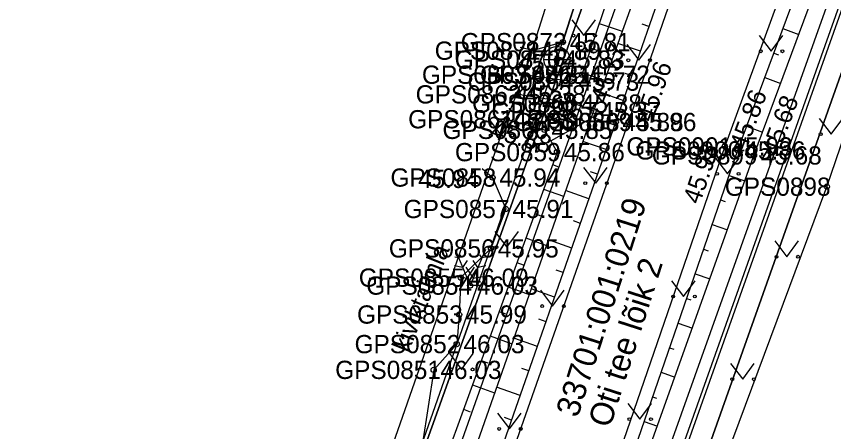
# Model space of a CAD drawing. Extents: x 551623 to 559850, y 6561220 to 6567135.
# Drawn here: x 557044.41 to 557075.79, y 6565452.9 to 6565468.84 of the extents above; entities that cross this region are included whole.
import ezdxf

# ---------------------------------------------------------------- set-up
doc = ezdxf.new("R2010")
doc.units = 0
for name, color, linetype in [('HALJASTUS', 7, 'Continuous'), ('KKAEV', 7, 'Continuous'), ('KORGUS-EH2000', 7, 'Continuous'), ('KPOHULIIN', 7, 'Continuous'), ('KTRASS', 7, 'Continuous'), ('MOOTKORG-EH2000', 7, 'Continuous'), ('MOOTMPUNKT', 7, 'Continuous'), ('MOOTNR', 7, 'Continuous'), ('MOOTPIIR', 7, 'Continuous'), ('MPKAABEL', 7, 'Continuous'), ('MPOHULIIN', 7, 'Continuous'), ('PIIR', 7, 'Continuous'), ('PUU', 7, 'Continuous'), ('RELJEEF', 7, 'Continuous'), ('TEE', 7, 'Continuous'), ('VTRASS', 7, 'Continuous')]:
    doc.layers.add(name, color=color, linetype=linetype)

msp = doc.modelspace()

# ---------------------------------------------------------------- linework, layer by layer
at = {"layer": 'HALJASTUS'}
for p, q in [((557065.732, 6565468.712), (557066.196, 6565468.105)), ((557066.196, 6565468.105), (557066.641, 6565468.712)), ((557072.928, 6565468.11), (557073.392, 6565467.504)), ((557073.392, 6565467.504), (557073.837, 6565468.11)), ((557067.842, 6565467.765), (557068.305, 6565467.158)), ((557068.305, 6565467.158), (557068.751, 6565467.765)), ((557062.558, 6565464.878), (557063.021, 6565464.271)), ((557063.021, 6565464.271), (557063.467, 6565464.878)), ((557075.226, 6565464.924), (557075.689, 6565464.318)), ((557075.689, 6565464.318), (557076.135, 6565464.924)), ((557071.246, 6565463.402), (557071.71, 6565462.795)), ((557071.71, 6565462.795), (557072.155, 6565463.402)), ((557066.188, 6565463.046), (557066.652, 6565462.439)), ((557066.652, 6565462.439), (557067.097, 6565463.046)), ((557062.777, 6565460.583), (557063.241, 6565459.976)), ((557063.241, 6565459.976), (557063.686, 6565460.583)), ((557073.529, 6565460.221), (557073.992, 6565459.614)), ((557073.992, 6565459.614), (557074.438, 6565460.221)), ((557069.565, 6565458.693), (557070.028, 6565458.086)), ((557070.028, 6565458.086), (557070.474, 6565458.693)), ((557064.535, 6565458.327), (557064.998, 6565457.721)), ((557064.998, 6565457.721), (557065.444, 6565458.327)), ((557061.036, 6565455.896), (557061.5, 6565455.289)), ((557061.5, 6565455.289), (557061.945, 6565455.896)), ((557071.832, 6565455.518), (557072.296, 6565454.911)), ((557072.296, 6565454.911), (557072.741, 6565455.518)), ((557067.883, 6565453.984), (557068.346, 6565453.378)), ((557068.346, 6565453.378), (557068.792, 6565453.984)), ((557062.881, 6565453.609), (557063.345, 6565453.002)), ((557063.345, 6565453.002), (557063.79, 6565453.609))]:
    msp.add_line(p, q, dxfattribs=at)
for points in [[(557060.429, 6565494.18), (557061.347, 6565495.088), (557062.443, 6565495.021), (557063.008, 6565494.351), (557063.308, 6565493.526), (557064.499, 6565492.268), (557065.868, 6565491.879), (557066.518, 6565490.721), (557068.083, 6565489.944), (557069.505, 6565489.482), (557070.218, 6565488.614), (557070.789, 6565486.914), (557070.598, 6565485.461), (557070.031, 6565483.729), (557068.526, 6565481.213), (557068.127, 6565477.895), (557067.822, 6565475.155), (557066.812, 6565474.329), (557066.413, 6565473.794), (557066.34, 6565471.703), (557065.865, 6565469.335), (557065.391, 6565467.853), (557064.251, 6565467.526), (557063.757, 6565467.649)], [(557062.287, 6565462.998), (557062.692, 6565462.655), (557063.199, 6565461.448), (557062.63, 6565459.935), (557061.477, 6565458.812), (557061.409, 6565457.396), (557061.315, 6565456.26), (557060.431, 6565455.271), (557059.999, 6565452.459), (557059.55, 6565451.629), (557058.419, 6565451.143)]]:
    msp.add_lwpolyline(points, dxfattribs=at)
for centre in [(557065.795, 6565468.105), (557066.624, 6565468.105), (557072.991, 6565467.504), (557073.819, 6565467.504), (557067.904, 6565467.158), (557068.733, 6565467.158), (557075.288, 6565464.318), (557062.62, 6565464.271), (557063.449, 6565464.271), (557071.309, 6565462.795), (557072.138, 6565462.795), (557066.251, 6565462.439), (557067.08, 6565462.439), (557062.84, 6565459.976), (557063.668, 6565459.976), (557073.591, 6565459.614), (557074.42, 6565459.614), (557069.627, 6565458.086), (557070.456, 6565458.086), (557064.597, 6565457.721), (557065.426, 6565457.721), (557061.099, 6565455.289), (557061.927, 6565455.289), (557071.895, 6565454.911), (557072.724, 6565454.911), (557067.945, 6565453.378), (557068.774, 6565453.378), (557062.944, 6565453.002), (557063.772, 6565453.002)]:
    msp.add_circle(centre, 0.055, dxfattribs=at)
at = {"layer": 'KKAEV'}
for p, q in [((557065.159, 6565466.683), (557065.159, 6565467.683)), ((557064.659, 6565467.183), (557065.659, 6565467.183))]:
    msp.add_line(p, q, dxfattribs=at)
msp.add_circle((557065.159, 6565467.183), 0.5, dxfattribs=at)
at = {"layer": 'KORGUS-EH2000'}
for centre in [(557063.9, 6565466.604), (557063.661, 6565465.848), (557066.567, 6565465.203), (557063.232, 6565464.894), (557067.916, 6565464.787), (557071.607, 6565463.849), (557072.1, 6565463.695), (557072.727, 6565463.504), (557062.692, 6565462.655), (557075.528, 6565462.304)]:
    msp.add_circle(centre, 0.1, dxfattribs=at)
at = {"layer": 'KPOHULIIN'}
msp.add_lwpolyline([(557033.153, 6565351.076), (557050.554, 6565399.565), (557067.065, 6565445.505), (557084.207, 6565493.616), (557103.697, 6565548.895), (557103.697, 6565548.895), (557136.898, 6565642.401), (557153.703, 6565689.258)], dxfattribs=at)
at = {"layer": 'KTRASS'}
msp.add_lwpolyline([(557026.803, 6565375.144), (557032.863, 6565383.722), (557042.439, 6565408.103), (557054.708, 6565437.366), (557065.159, 6565467.183), (557074.882, 6565496.793), (557085.218, 6565523.93), (557095.541, 6565553.264), (557105.806, 6565584.058), (557113.235, 6565607.969), (557122.948, 6565634.671), (557136.565, 6565667.041), (557148.593, 6565662.181)], dxfattribs=at)
at = {"layer": 'MOOTMPUNKT'}
for centre in [(557065.391, 6565467.853), (557064.251, 6565467.526), (557065.159, 6565467.183), (557063.9, 6565466.604), (557066.124, 6565466.603), (557065.721, 6565466.339), (557063.661, 6565465.848), (557065.824, 6565465.495), (557066.567, 6565465.203), (557063.232, 6565464.894), (557067.423, 6565464.786), (557067.916, 6565464.787), (557064.689, 6565464.486), (557065.167, 6565463.63), (557071.607, 6565463.849), (557072.1, 6565463.695), (557072.727, 6565463.504), (557062.692, 6565462.655), (557075.528, 6565462.304), (557063.199, 6565461.448), (557062.63, 6565459.935), (557061.477, 6565458.812), (557061.833, 6565458.508), (557061.409, 6565457.396), (557061.315, 6565456.26), (557060.431, 6565455.271)]:
    msp.add_circle(centre, 0.1, dxfattribs=at)
at = {"layer": 'MOOTPIIR'}
for points in [[(557058.361, 6565496.331), (557067.757, 6565488.51), (557070.598, 6565485.461), (557068.526, 6565481.213), (557063.9, 6565466.604), (557063.232, 6565464.894), (557058.419, 6565451.143), (557055.674, 6565441.463), (557049.377, 6565425.485)], [(557043.61, 6565374.404), (557048.326, 6565387.095), (557054.958, 6565403.892), (557057.368, 6565411.903), (557059.124, 6565415.827), (557061.076, 6565421.817), (557066.752, 6565436.836), (557070.253, 6565448.143), (557075.528, 6565462.304), (557079.528, 6565474.038), (557080.455, 6565474.425), (557081.9, 6565473.857), (557083.68, 6565476.148), (557106.788, 6565458.587)]]:
    msp.add_lwpolyline(points, dxfattribs=at)
at = {"layer": 'MPKAABEL'}
for points in [[(557041.614, 6565511.821), (557041.772, 6565511.886), (557042.818, 6565510.774), (557053.673, 6565501.545), (557060.475, 6565496.622), (557065.356, 6565493.311), (557071.711, 6565488.112), (557074.069, 6565485.535), (557079.835, 6565481.051), (557079.514, 6565479.177), (557067.572, 6565445.561), (557061.597, 6565429.033), (557050.98, 6565399.528), (557047.292, 6565389.968), (557045.893, 6565390.234), (557040.648, 6565392.251), (557039.149, 6565392.602)], [(557042.389, 6565375.131), (557047.328, 6565389.645), (557051.121, 6565399.476), (557061.738, 6565428.982), (557067.713, 6565445.51), (557079.656, 6565479.128), (557081.243, 6565479.739), (557093.369, 6565470.498), (557109.825, 6565457.596), (557112.764, 6565455.196), (557115.632, 6565452.599), (557121.691, 6565447.648), (557127.024, 6565443.31), (557128.298, 6565442.623), (557128.368, 6565442.376)]]:
    msp.add_lwpolyline(points, dxfattribs=at)
at = {"layer": 'MPOHULIIN'}
msp.add_lwpolyline([(557050.554, 6565399.565), (557067.065, 6565445.505), (557084.207, 6565493.616), (557103.697, 6565548.895), (557120.292, 6565595.621), (557120.292, 6565595.621), (557153.703, 6565689.258)], dxfattribs=at)
at = {"layer": 'PIIR'}
for points in [[(557041.27, 6565511.5), (557071.98, 6565485.55), (557050.42, 6565425.29), (557014.96, 6565458.42)], [(557080.53, 6565479.22), (557128.11, 6565441.77), (557080.13, 6565401.49), (557059.31, 6565419.38)]]:
    msp.add_lwpolyline(points, close=True, dxfattribs=at)
msp.add_lwpolyline([(557029.66, 6565367.15), (557038.82, 6565392.8), (557050.42, 6565425.29), (557071.98, 6565485.55), (557080.53, 6565479.22), (557059.31, 6565419.38), (557040.94, 6565368.35)], dxfattribs=at)
at = {"layer": 'PUU'}
for p, q in [((557061.25, 6565459.89), (557061.833, 6565458.508)), ((557061.469, 6565459.692), (557061.386, 6565459.567)), ((557062.415, 6565459.89), (557061.833, 6565458.508)), ((557062.279, 6565459.567), (557062.197, 6565459.692)), ((557061.386, 6565459.567), (557061.239, 6565459.595)), ((557061.718, 6565459.466), (557061.542, 6565459.199)), ((557062.124, 6565459.199), (557061.947, 6565459.466)), ((557062.426, 6565459.595), (557062.279, 6565459.567)), ((557061.542, 6565459.199), (557061.227, 6565459.259)), ((557061.671, 6565459.215), (557061.952, 6565458.79)), ((557061.714, 6565458.79), (557061.995, 6565459.215)), ((557062.439, 6565459.259), (557062.124, 6565459.199)), ((557061.213, 6565458.886), (557061.714, 6565458.79)), ((557061.952, 6565458.79), (557062.453, 6565458.886)), ((557062.193, 6565458.508), (557061.833, 6565458.508))]:
    msp.add_line(p, q, dxfattribs=at)
at = {"layer": 'RELJEEF'}
for p, q in [((557066.789, 6565468.57), (557067.669, 6565468.272)), ((557068.697, 6565468.448), (557068.439, 6565468.537)), ((557073.834, 6565468.373), (557074.447, 6565468.146)), ((557066.469, 6565467.623), (557066.727, 6565467.535)), ((557068.368, 6565467.503), (557067.501, 6565467.805)), ((557073.486, 6565467.436), (557073.67, 6565467.367)), ((557066.149, 6565466.675), (557066.993, 6565466.39)), ((557068.04, 6565466.559), (557067.777, 6565466.65)), ((557064.294, 6565466.546), (557064.18, 6565465.763)), ((557065.283, 6565466.403), (557065.249, 6565466.162)), ((557073.139, 6565466.498), (557073.752, 6565466.271)), ((557067.711, 6565465.614), (557066.825, 6565465.922)), ((557072.791, 6565465.56), (557072.975, 6565465.492)), ((557067.383, 6565464.67), (557066.463, 6565464.991)), ((557064.195, 6565464.624), (557064.286, 6565464.95)), ((557064.927, 6565464.061), (557066.468, 6565464.922)), ((557067.383, 6565464.67), (557067.115, 6565464.763)), ((557072.444, 6565464.622), (557073.057, 6565464.395)), ((557067.053, 6565463.726), (557066.158, 6565464.038)), ((557072.097, 6565463.685), (557072.282, 6565463.621)), ((557064.994, 6565463.154), (557065.221, 6565463.072)), ((557066.723, 6565462.782), (557066.454, 6565462.876)), ((557071.77, 6565462.739), (557072.379, 6565462.529)), ((557064.652, 6565462.214), (557065.42, 6565461.935)), ((557066.393, 6565461.838), (557065.495, 6565462.151)), ((557071.444, 6565461.794), (557071.624, 6565461.732)), ((557064.31, 6565461.275), (557064.544, 6565461.19)), ((557066.064, 6565460.894), (557065.794, 6565460.988)), ((557071.118, 6565460.849), (557071.707, 6565460.645)), ((557063.969, 6565460.335), (557064.757, 6565460.048)), ((557065.734, 6565459.949), (557064.833, 6565460.264)), ((557070.791, 6565459.904), (557070.965, 6565459.844)), ((557063.627, 6565459.395), (557063.867, 6565459.308)), ((557065.404, 6565459.005), (557065.133, 6565459.1)), ((557070.465, 6565458.958), (557071.035, 6565458.762)), ((557063.285, 6565458.455), (557064.095, 6565458.161)), ((557065.074, 6565458.061), (557064.17, 6565458.377)), ((557070.139, 6565458.013), (557070.307, 6565457.955)), ((557062.943, 6565457.516), (557063.189, 6565457.426)), ((557064.744, 6565457.117), (557064.473, 6565457.212)), ((557069.812, 6565457.068), (557070.363, 6565456.878)), ((557062.602, 6565456.576), (557063.432, 6565456.274)), ((557064.414, 6565456.173), (557063.508, 6565456.49)), ((557069.486, 6565456.123), (557069.648, 6565456.067)), ((557062.26, 6565455.636), (557062.512, 6565455.544)), ((557064.085, 6565455.229), (557063.812, 6565455.324)), ((557069.159, 6565455.177), (557069.691, 6565454.994)), ((557061.918, 6565454.696), (557062.77, 6565454.387)), ((557063.755, 6565454.285), (557062.846, 6565454.603)), ((557068.833, 6565454.232), (557068.99, 6565454.178)), ((557061.576, 6565453.756), (557061.835, 6565453.662)), ((557063.425, 6565453.341), (557063.152, 6565453.437)), ((557068.507, 6565453.287), (557069.019, 6565453.11))]:
    msp.add_line(p, q, dxfattribs=at)
for points in [[(557049.36, 6565417.056), (557049.829, 6565417.468), (557052.912, 6565424.559), (557058.682, 6565440.629), (557062.217, 6565449.883), (557067.423, 6565464.786), (557072.054, 6565478.102), (557074.804, 6565486.629), (557074.16, 6565487.528), (557073.151, 6565487.143), (557070.174, 6565478.586), (557066.124, 6565466.603), (557065.721, 6565466.339), (557063.9, 6565466.604)], [(557074.021, 6565487.12), (557071.274, 6565478.307), (557066.567, 6565465.203), (557061.343, 6565450.321), (557057.828, 6565440.881), (557051.926, 6565425.055), (557049.257, 6565418.262)], [(557098.606, 6565467.714), (557096.559, 6565470.147), (557089.928, 6565475.653), (557086.388, 6565478.435), (557083.852, 6565478.923), (557081.814, 6565479.74), (557080.383, 6565480.777), (557078.55, 6565480.831), (557076.66, 6565475.999), (557072.1, 6565463.695), (557067.114, 6565449.254), (557062.909, 6565438.206), (557058.345, 6565423.02)], [(557058.345, 6565423.02), (557063.471, 6565438.192), (557067.541, 6565448.97), (557072.727, 6565463.504), (557077.226, 6565475.645), (557079.24, 6565480.212), (557081.042, 6565479.557), (557082.009, 6565478.881)], [(557066.567, 6565465.203), (557065.824, 6565465.495), (557063.661, 6565465.848)], [(557063.232, 6565464.894), (557064.689, 6565464.486), (557065.167, 6565463.63), (557060.449, 6565450.657), (557056.73, 6565441.377), (557050.9, 6565425.355), (557048.275, 6565418.737), (557048.163, 6565417.873)]]:
    msp.add_lwpolyline(points, dxfattribs=at)
at = {"layer": 'TEE'}
for points in [[(557037.039, 6565379.596), (557038.407, 6565383.621), (557037.783, 6565384.859), (557039.085, 6565388.93), (557040.187, 6565388.87), (557041.118, 6565390.14), (557042.169, 6565393.888), (557044.619, 6565401.094), (557047.251, 6565408.071), (557046.425, 6565409.026), (557049.36, 6565417.056), (557050.523, 6565417.028), (557053.381, 6565424.414), (557059.245, 6565440.391), (557062.786, 6565450.201), (557067.916, 6565464.787), (557072.487, 6565478.006), (557075.324, 6565486.609)], [(557107.845, 6565460.183), (557105.481, 6565459.819), (557103.123, 6565461.861), (557103.274, 6565463.432), (557102.512, 6565464.827), (557102.91, 6565465.455), (557099.787, 6565467.988), (557096.672, 6565470.543), (557090.032, 6565476.256), (557083.206, 6565481.831), (557081.65, 6565483.024), (557079.986, 6565483.23), (557078.406, 6565481.947), (557076.257, 6565476.562), (557071.607, 6565463.849), (557066.68, 6565449.557), (557062.679, 6565438.274), (557057.567, 6565423.262)]]:
    msp.add_lwpolyline(points, dxfattribs=at)
at = {"layer": 'VTRASS'}
msp.add_lwpolyline([(557145.322, 6565689.495), (557134.032, 6565659.135), (557130.382, 6565646.475), (557120.112, 6565618.925), (557118.572, 6565614.685), (557109.512, 6565589.115), (557108.482, 6565586.205), (557104.61, 6565573.91), (557101.828, 6565566.771), (557100.892, 6565564.715), (557100.207, 6565563.094), (557095.302, 6565548.745), (557082.162, 6565511.115), (557077.662, 6565498.385), (557074.832, 6565487.185), (557073.992, 6565486.035), (557070.902, 6565479.045), (557049.552, 6565418.835), (557036.81, 6565383.508), (557036.652, 6565383.055), (557029.612, 6565366.205)], dxfattribs=at)

# ---------------------------------------------------------------- texts
at = {"layer": 'HALJASTUS'}
msp.add_text('kiviktaimla', height=0.7, rotation=68.2776, dxfattribs=at).set_placement((557059.464, 6565455.903))
at = {"layer": 'KORGUS-EH2000'}
for s, rotation, p in [(' 45.37', 70.241, (557066.998, 6565465.197)), (' 45.81', 351.7347, (557063.375, 6565466.844)), (' 45.96', 70.9257, (557068.743, 6565464.501)), (' 45.38', 350.7104, (557063.238, 6565465.597)), (' 45.86', 69.6677, (557072.335, 6565463.423)), (' 45.68', 69.6649, (557073.547, 6565463.2)), (' 45.88', 344.3865, (557062.325, 6565464.26)), (' 45.93', 70.9796, (557070.558, 6565461.348))]:
    msp.add_text(s, height=0.7, rotation=rotation, dxfattribs=at).set_placement(p)
msp.add_text(' 45.94', height=0.7, dxfattribs=at).set_placement((557059.575, 6565462.253))
at = {"layer": 'MOOTKORG-EH2000'}
for s, p in [(' 45.81', (557065.391, 6565467.503)), (' 45.89', (557064.251, 6565467.176)), (' 45.83', (557065.159, 6565466.833)), (' 45.81', (557063.9, 6565466.254)), (' 45.72', (557066.124, 6565466.253)), (' 45.73', (557065.721, 6565465.989)), (' 45.38', (557063.661, 6565465.498)), (' 45.38', (557065.824, 6565465.145)), (' 45.37', (557066.567, 6565464.853)), (' 45.88', (557063.232, 6565464.544)), (' 45.88', (557067.423, 6565464.436)), (' 45.96', (557067.916, 6565464.437)), (' 45.85', (557064.689, 6565464.136)), (' 45.93', (557071.607, 6565463.499)), (' 45.86', (557072.1, 6565463.345)), (' 45.86', (557065.167, 6565463.28)), (' 45.68', (557072.727, 6565463.154)), (' 45.94', (557062.692, 6565462.305)), (' 45.91', (557063.199, 6565461.098)), (' 45.95', (557062.63, 6565459.585)), (' 46.09', (557061.477, 6565458.462)), (' 46.03', (557061.833, 6565458.157)), (' 45.99', (557061.409, 6565457.046)), (' 46.03', (557061.315, 6565455.91)), (' 46.03', (557060.431, 6565454.921))]:
    msp.add_text(s, height=0.7, dxfattribs=at).set_placement(p)
at = {"layer": 'MOOTNR'}
for s, p in [('GPS0872 ', (557061.471, 6565467.503)), ('GPS0871 ', (557060.471, 6565467.176)), ('GPS0870 ', (557061.24, 6565466.833)), ('GPS0863 ', (557059.98, 6565466.254)), ('GPS0865 ', (557062.205, 6565466.253)), ('GPS0864 ', (557061.731, 6565465.989)), ('GPS0862 ', (557059.741, 6565465.498)), ('GPS0866 ', (557061.904, 6565465.145)), ('GPS0867 ', (557062.647, 6565464.853)), ('GPS0861 ', (557059.452, 6565464.544)), ('GPS0868 ', (557063.504, 6565464.436)), ('GPS0869 ', (557063.996, 6565464.437)), ('GPS0860 ', (557060.769, 6565464.136)), ('GPS0901 ', (557067.827, 6565463.499)), ('GPS0900 ', (557068.181, 6565463.345)), ('GPS0859 ', (557061.247, 6565463.28)), ('GPS0899 ', (557068.807, 6565463.154)), ('GPS0858 ', (557058.772, 6565462.305)), ('GPS0898 ', (557071.608, 6565461.954)), ('GPS0857 ', (557059.279, 6565461.098)), ('GPS0856 ', (557058.71, 6565459.585)), ('GPS0855 ', (557057.557, 6565458.462)), ('GPS0854 ', (557057.843, 6565458.157)), ('GPS0853 ', (557057.489, 6565457.046)), ('GPS0852 ', (557057.395, 6565455.91)), ('GPS0851 ', (557056.651, 6565454.921))]:
    msp.add_text(s, height=0.7, dxfattribs=at).set_placement(p)
at = {"layer": 'PIIR'}
for s, p in [('33701:001:0219', (557065.961, 6565453.404)), ('Oti tee lõik 2', (557067.199, 6565453.007))]:
    msp.add_text(s, height=0.9, rotation=72.2265, dxfattribs=at).set_placement(p)

doc.saveas('drawing.dxf')
